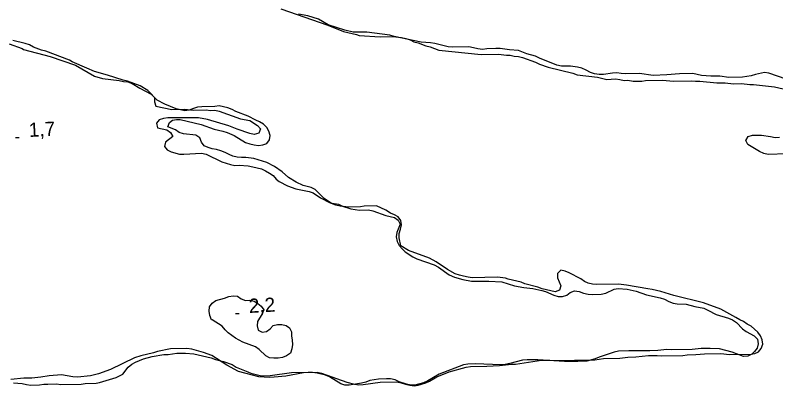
# Model space of a CAD drawing. Extents: x 336540 to 340074, y 5572036 to 5573747.
# Drawn here: x 339011.4 to 339172.2, y 5573050.1 to 5573128.5 of the extents above; entities that cross this region are included whole.
import ezdxf

# ---------------------------------------------------------------- set-up
doc = ezdxf.new("R2010")
doc.units = 0
for name, color, linetype in [('Niveau 2', 7, 'Continuous'), ('Niveau 3', 7, 'Continuous'), ('Niveau 4', 7, 'Continuous')]:
    doc.layers.add(name, color=color, linetype=linetype)

msp = doc.modelspace()

# ---------------------------------------------------------------- linework, layer by layer
at = {"layer": 'Niveau 2'}
for points in [[(339174.45, 5573115.01), (339170.79, 5573116.25), (339169.83, 5573116.4), (339167.96, 5573116.02), (339167.05, 5573115.72), (339165.19, 5573115.4), (339162.35, 5573115.35), (339160.41, 5573115.65), (339158.48, 5573115.67), (339156.55, 5573115.81), (339154.73, 5573116.17), (339151.89, 5573116.12), (339149.22, 5573115.9), (339146.33, 5573115.78), (339143.43, 5573116.18), (339140.53, 5573116.13), (339139.56, 5573116.17), (339138.6, 5573116.32), (339137.69, 5573116.3), (339135.82, 5573115.98), (339134.86, 5573115.96), (339133.89, 5573116.12), (339133.03, 5573116.44), (339132.17, 5573116.94), (339131.25, 5573117.32), (339130.34, 5573117.53), (339128.86, 5573117.78), (339126.93, 5573117.75), (339125.96, 5573117.96), (339122.3, 5573119.42), (339121.44, 5573119.86), (339119.62, 5573120.39), (339117.84, 5573121.1), (339115.91, 5573121.18), (339113.98, 5573121.48), (339113.01, 5573121.52), (339111.14, 5573121.43), (339110.18, 5573121.29), (339109.21, 5573121.39), (339108.3, 5573121.66), (339107.33, 5573121.81), (339103.92, 5573121.74), (339102.95, 5573121.84), (339100.16, 5573122.52), (339099.19, 5573122.68), (339097.26, 5573122.81), (339091.5, 5573124.01), (339090.59, 5573124.28), (339085.75, 5573124.92), (339082.86, 5573124.92), (339081.09, 5573125.35), (339077.6, 5573126.47), (339075.54, 5573127.68), (339073.25, 5573128.38), (339071.32, 5573128.74)], [(339010.07, 5573122.49), (339012.82, 5573121.52), (339013.16, 5573121.3), (339018.75, 5573119.81), (339024.12, 5573117.98), (339028.14, 5573115.67), (339029.85, 5573115.13), (339033.38, 5573114.74), (339034.29, 5573114.53), (339035.2, 5573114.44), (339036.12, 5573114.11), (339037.73, 5573113.12), (339040.13, 5573111.8), (339040.83, 5573111.13), (339040.84, 5573110.22), (339041.09, 5573109.32), (339044.51, 5573108.59), (339047.23, 5573108.64), (339049.05, 5573108.45), (339051.78, 5573108.5), (339052.69, 5573108.4), (339053.59, 5573108.42), (339054.51, 5573108.21), (339059.05, 5573106.62), (339060.99, 5573106.26), (339062.65, 5573105.21), (339063.29, 5573104.48), (339062.91, 5573103.57), (339061.95, 5573103.32), (339060.98, 5573103.53), (339058.35, 5573104.39), (339056.58, 5573105.1), (339052.07, 5573106.49), (339050.13, 5573106.79), (339043.66, 5573106.84), (339042.75, 5573106.71), (339041.85, 5573106.41), (339041.24, 5573105.66), (339041.48, 5573104.69), (339043.42, 5573104.28), (339044.22, 5573103.72), (339044.69, 5573102.88), (339043.18, 5573101.66)], [(339174.49, 5573099.21), (339170.63, 5573099.08), (339169.72, 5573099.29), (339168.81, 5573099.67), (339166.34, 5573101.21), (339165.93, 5573102), (339166.42, 5573102.86), (339167.33, 5573103.17), (339169.26, 5573103.15), (339171.14, 5573102.9), (339172.1, 5573102.69), (339173.07, 5573102.71)], [(339043.18, 5573101.66), (339042.92, 5573100.74), (339043.55, 5573100.02), (339044.35, 5573099.63), (339046.12, 5573099.16), (339047.03, 5573099.12), (339050.78, 5573099.36), (339051.74, 5573099.15), (339055.07, 5573097.51), (339056.89, 5573096.92), (339057.86, 5573096.76), (339058.77, 5573096.78), (339060.65, 5573096.65), (339061.61, 5573096.49), (339063.44, 5573096.02), (339064.3, 5573095.64), (339065.16, 5573095.14), (339065.91, 5573094.59), (339066.54, 5573093.86), (339067.23, 5573093.36), (339068.95, 5573092.43), (339070.72, 5573091.78), (339073.52, 5573091.27), (339074.37, 5573090.94), (339075.98, 5573089.89), (339077.99, 5573088.85), (339079.75, 5573088.54), (339080.61, 5573088.16), (339082.38, 5573087.57), (339084.2, 5573087.26), (339086.07, 5573087.36), (339087.04, 5573087.15), (339089.79, 5573086.18), (339091.61, 5573085.76), (339092.41, 5573085.2), (339092.83, 5573084.3), (339092.06, 5573082.58), (339091.97, 5573081.61), (339092.15, 5573080.65), (339092.62, 5573079.81), (339093.2, 5573079.08), (339093.89, 5573078.47), (339095.5, 5573077.42), (339096.36, 5573076.98), (339100.02, 5573075.74), (339100.88, 5573075.25), (339103.18, 5573073.59), (339104.32, 5573073.1), (339106.03, 5573072.62), (339107.86, 5573072.26), (339111.54, 5573072.27), (339114.27, 5573072.15), (339117.01, 5573071.29), (339118.95, 5573070.93), (339120.88, 5573070.69), (339122.76, 5573070.32), (339123.56, 5573070.06), (339125.33, 5573069.29), (339126.19, 5573069.03), (339127.16, 5573068.99), (339128.06, 5573069.29), (339128.79, 5573069.87), (339129.69, 5573070.23), (339130.66, 5573070.08), (339131.57, 5573069.75), (339132.54, 5573069.54), (339133.5, 5573069.45), (339135.32, 5573069.48), (339136.28, 5573069.73), (339138.03, 5573070.56), (339138.88, 5573070.69), (339140.81, 5573070.55), (339142.69, 5573070.14), (339144.92, 5573069.38), (339147.82, 5573068.76), (339148.74, 5573068.43), (339149.6, 5573067.94), (339150.51, 5573067.61), (339151.36, 5573067.46), (339153.29, 5573067.38), (339155.12, 5573066.91), (339157, 5573066.54), (339157.91, 5573066.16), (339159.63, 5573065.23), (339162.26, 5573064.43), (339163.11, 5573064.05), (339163.97, 5573063.55), (339165.19, 5573062.15), (339165.99, 5573061.6), (339167.71, 5573060.67), (339168.41, 5573060), (339168.54, 5573059.04), (339168.32, 5573058.12), (339167.77, 5573057.38), (339167.16, 5573056.8), (339166.31, 5573056.38), (339165.4, 5573056.36), (339163, 5573057.23), (339160.32, 5573057.97), (339158.39, 5573058.05), (339156.46, 5573058.01)], [(339053, 5573064.09), (339052.89, 5573064.09), (339052.53, 5573064.99), (339052.4, 5573065.9), (339052.5, 5573066.81), (339053.05, 5573067.61), (339053.84, 5573068.2), (339055.64, 5573068.68), (339056.54, 5573069.04), (339057.45, 5573069.17), (339058.36, 5573069.08), (339059.16, 5573068.52), (339060.07, 5573068.2), (339060.98, 5573068.22), (339061.89, 5573068.01), (339062.69, 5573067.57), (339063.38, 5573067.01), (339063.97, 5573066.23), (339063.64, 5573065.32), (339062.65, 5573063.71), (339062.55, 5573062.8), (339062.8, 5573061.89), (339063.6, 5573061.46), (339064.5, 5573061.59), (339065.29, 5573062.17), (339065.95, 5573062.86), (339066.86, 5573063.11), (339067.76, 5573063.12), (339068.68, 5573062.91), (339069.37, 5573062.36), (339069.83, 5573061.57), (339069.85, 5573060.67), (339069.98, 5573059.76), (339070, 5573058.85), (339069.9, 5573057.94), (339069.57, 5573057.03), (339068.79, 5573056.45), (339067.89, 5573056.09), (339066.98, 5573055.96), (339066.08, 5573055.94), (339065.17, 5573056.04), (339064.37, 5573056.47), (339062.98, 5573057.81), (339062.18, 5573058.36), (339059.55, 5573059.34), (339057.95, 5573060.21), (339056.45, 5573061.32), (339055.76, 5573061.99), (339055.18, 5573062.77), (339053, 5573064.09)], [(339156.46, 5573058.01), (339154.54, 5573057.81), (339150.17, 5573057.72), (339149.2, 5573057.82), (339147.33, 5573057.61), (339145.63, 5573057.52), (339141.2, 5573057.55), (339138.99, 5573057.45), (339138.09, 5573057.27), (339134.87, 5573056.18), (339134.03, 5573055.82), (339132.27, 5573055.34), (339130.35, 5573055.24), (339127.56, 5573055.3), (339121.94, 5573055.6), (339119.67, 5573055.61), (339118.71, 5573055.53), (339115.99, 5573054.86), (339115.03, 5573054.67), (339114.12, 5573054.59), (339108.73, 5573054.78), (339107.08, 5573054.69), (339106.18, 5573054.56), (339101.05, 5573052.58), (339098.63, 5573051.18), (339097.73, 5573050.76), (339095.92, 5573050.27), (339095.07, 5573050.26), (339094.16, 5573050.47), (339092.56, 5573051), (339091.76, 5573051.39), (339090.79, 5573051.59), (339089.88, 5573051.63), (339088.24, 5573051.55), (339086.37, 5573051.28), (339085.53, 5573050.93), (339084.62, 5573050.68), (339082.02, 5573050.24), (339081.11, 5573050.27), (339080.25, 5573050.54), (339077.84, 5573052.03), (339077.04, 5573052.36), (339075.22, 5573052.83), (339074.25, 5573052.93), (339073.34, 5573052.97), (339072.38, 5573052.89), (339068.65, 5573052.2), (339066.15, 5573051.92), (339065.13, 5573051.9), (339062.92, 5573052.03), (339058.64, 5573053.14), (339056.12, 5573054.51), (339052.96, 5573056.56), (339051.19, 5573057.2), (339048.74, 5573057.9), (339047.71, 5573058.05), (339044.25, 5573057.98), (339041.48, 5573057.42), (339040.63, 5573057.12), (339037.92, 5573056.44), (339036.62, 5573056.02), (339031.56, 5573053.59), (339029.02, 5573052.69), (339027.33, 5573052.21), (339024.55, 5573051.93), (339023.58, 5573052.02), (339021.19, 5573052.43), (339018.53, 5573052.27), (339016.83, 5573051.95), (339014.91, 5573051.74), (339013.2, 5573051.71), (339010.48, 5573051.43)]]:
    msp.add_lwpolyline(points, dxfattribs=at)
at = {"layer": 'Niveau 3'}
for p, q in [((339011.44, 5573102.64), (339012.24, 5573102.69)), ((339057.98, 5573065.41), (339058.78, 5573065.46))]:
    msp.add_line(p, q, dxfattribs=at)
at = {"layer": 'Niveau 4'}
for points in [[(339067.53, 5573129.85), (339077.48, 5573126.4), (339080.79, 5573125.1), (339083.53, 5573124.47), (339084.1, 5573124.25), (339088.54, 5573123.99), (339091.26, 5573124.05), (339093.08, 5573123.85), (339093.99, 5573123.64), (339094.91, 5573123.32), (339095.71, 5573122.88), (339096.62, 5573122.67), (339098.23, 5573122.02), (339099.14, 5573121.81), (339100.97, 5573121.16), (339109.96, 5573120.19), (339113.59, 5573120.26), (339115.3, 5573120.07), (339116.09, 5573120.08), (339116.89, 5573119.87), (339117.8, 5573119.77), (339118.71, 5573119.56), (339121.45, 5573118.59), (339122.26, 5573118.15), (339124.09, 5573117.51), (339129.33, 5573116.24)], [(339062.27, 5573106.32), (339060.67, 5573107.2), (339058.04, 5573108.18), (339057.24, 5573108.62), (339056.32, 5573108.94), (339054.5, 5573109.36), (339053.59, 5573109.23), (339050.87, 5573109.18), (339049.96, 5573109.05), (339049.06, 5573108.8), (339048.15, 5573108.44), (339047.25, 5573108.31), (339045.42, 5573108.73), (339043.02, 5573109.71), (339041.42, 5573110.59), (339039.45, 5573112.6), (339037.84, 5573113.59), (339035.1, 5573114.56), (339034.19, 5573114.77), (339030.87, 5573115.85), (339028.13, 5573116.59), (339026.53, 5573117.36), (339023.44, 5573118.66), (339022.87, 5573118.99), (339017.83, 5573120.94), (339016.92, 5573121.15), (339015.21, 5573121.8), (339014.4, 5573122.24), (339013.49, 5573122.57), (339010.86, 5573123.2)], [(339129.33, 5573116.24), (339130.25, 5573115.92), (339134.57, 5573115.43), (339136.51, 5573114.9), (339137.42, 5573115.03), (339138.32, 5573115.05), (339139.23, 5573114.95), (339140.15, 5573114.74), (339140.94, 5573114.76), (339142.08, 5573114.55), (339143.9, 5573114.59), (339144.69, 5573114.71), (339148.21, 5573114.78), (339150.71, 5573114.6), (339154.34, 5573114.67), (339155.25, 5573114.57), (339156.16, 5573114.59), (339159.8, 5573114.21), (339161.51, 5573114.24), (339163.33, 5573114.04), (339165.03, 5573114.08), (339166.74, 5573113.88), (339167.53, 5573113.9), (339171.97, 5573113.41), (339173.79, 5573112.99)], [(339147.95, 5573070.1), (339146.13, 5573070.52), (339145.22, 5573070.61), (339140.66, 5573071.44), (339138.95, 5573071.63), (339134.41, 5573071.55), (339133.5, 5573071.64), (339132.59, 5573071.85), (339131.79, 5573072.18), (339130.99, 5573072.73), (339128.58, 5573074.05), (339127.67, 5573074.37), (339126.75, 5573074.58), (339126.09, 5573073.89), (339126.1, 5573072.98), (339126.81, 5573071.29), (339126.49, 5573070.37), (339125.58, 5573070.01), (339122.85, 5573070.64), (339121.94, 5573070.97), (339119.2, 5573071.71), (339118.4, 5573072.04), (339115.66, 5573072.67), (339115.09, 5573072.88), (339113.39, 5573073.08), (339108.06, 5573072.98), (339107.15, 5573073.08), (339106.23, 5573073.29), (339105.32, 5573073.5), (339104.41, 5573073.82), (339102.8, 5573074.7), (339100.39, 5573076.36), (339099.01, 5573077.13), (339094.56, 5573078.75), (339092.95, 5573079.74), (339092.58, 5573081.44), (339092.56, 5573082.35), (339092.89, 5573083.26), (339093.1, 5573084.18), (339092.97, 5573085.08), (339092.39, 5573085.87), (339091.59, 5573086.31), (339090.79, 5573086.63), (339089.75, 5573087.29), (339087.81, 5573088.17), (339085.2, 5573088.12), (339084.4, 5573087.99), (339081.91, 5573087.94), (339080.09, 5573088.13), (339079.17, 5573088.34), (339078.26, 5573088.67), (339076.76, 5573089.77), (339074.8, 5573091.67), (339074, 5573092.11), (339072.29, 5573092.53), (339070.8, 5573093.19), (339069.19, 5573094.18), (339067.81, 5573095.4), (339066.2, 5573096.51), (339064.59, 5573097.39), (339061.85, 5573098.24), (339060.14, 5573098.44), (339059.24, 5573098.42), (339058.33, 5573098.52), (339057.41, 5573098.73), (339056.61, 5573099.05), (339055.81, 5573099.49), (339054.9, 5573099.82), (339053.98, 5573100.14), (339053.07, 5573100.24), (339052.16, 5573100.56), (339051.36, 5573100.89), (339050.77, 5573101.67), (339050.42, 5573102.57), (339049.61, 5573103.13), (339047, 5573103.42), (339046.08, 5573103.74), (339045.28, 5573104.3), (339043.67, 5573104.95), (339044, 5573105.86), (339044.67, 5573106.33), (339045.46, 5573106.46), (339046.26, 5573106.47), (339050.71, 5573105.42), (339053.45, 5573104.45), (339055.27, 5573104.03), (339056.19, 5573103.71), (339057.68, 5573103.05), (339060.09, 5573101.62), (339061, 5573101.3), (339061.91, 5573101.09), (339062.82, 5573100.99), (339063.73, 5573101.12), (339064.63, 5573101.37), (339065.19, 5573102.17), (339065.28, 5573103.08), (339065.04, 5573103.99), (339064.57, 5573104.78), (339063.88, 5573105.45), (339063.08, 5573106), (339062.27, 5573106.32)], [(339011.04, 5573050.79), (339012.86, 5573050.6), (339013.77, 5573050.39), (339014.68, 5573050.29), (339016.5, 5573050.33), (339017.4, 5573050.46), (339018.31, 5573050.48), (339020.13, 5573050.51), (339021.04, 5573050.41), (339025.35, 5573050.5), (339026.14, 5573050.63), (339028.52, 5573050.67), (339029.2, 5573050.8), (339032.7, 5573051.89), (339034.16, 5573052.6), (339035.27, 5573054.09), (339036.06, 5573054.68), (339036.84, 5573055.15), (339038.53, 5573055.86), (339040.34, 5573056.35), (339042.83, 5573056.74), (339043.74, 5573056.75), (339045.55, 5573057.02), (339047.37, 5573057.05), (339049.19, 5573056.86), (339052.83, 5573056.02), (339053.75, 5573055.69), (339055.46, 5573055.27), (339057.29, 5573054.63), (339058.09, 5573054.07), (339060.61, 5573053.1), (339061.18, 5573052.77), (339063.46, 5573052.24), (339065.27, 5573052.28), (339069.8, 5573052.93), (339075.25, 5573053.04), (339076.16, 5573052.83), (339081.53, 5573050.88), (339083.13, 5573050.46), (339084.04, 5573050.36), (339084.95, 5573050.38), (339088.57, 5573050.9), (339092.09, 5573050.97), (339093, 5573050.76), (339093.91, 5573050.44), (339094.83, 5573050.23), (339095.74, 5573050.13), (339096.64, 5573050.26), (339098.22, 5573050.75), (339099.01, 5573051.1), (339100.58, 5573052.04), (339103.17, 5573053.11), (339106.79, 5573054.09), (339107.7, 5573054.22), (339111.1, 5573054.29), (339113.82, 5573054.45), (339116.32, 5573054.73), (339117.22, 5573054.74), (339122.66, 5573055.53), (339124.47, 5573055.56), (339125.27, 5573055.46), (339134.01, 5573055.63), (339135.82, 5573055.89), (339139.23, 5573055.96), (339140.92, 5573056.22), (339142.63, 5573056.25), (339145.35, 5573056.53), (339147.16, 5573056.56), (339148.07, 5573056.47), (339152.61, 5573056.55), (339153.52, 5573056.68), (339155.33, 5573056.72), (339156.24, 5573056.85), (339157.15, 5573056.87), (339160.66, 5573056.93), (339162.48, 5573056.74), (339167.02, 5573056.83), (339167.82, 5573056.95), (339168.6, 5573057.31), (339169.16, 5573058), (339169.48, 5573058.92), (339169.36, 5573059.82), (339169, 5573060.73), (339168.42, 5573061.51), (339167.04, 5573062.73), (339166.23, 5573063.17), (339165.43, 5573063.73), (339164.63, 5573064.05), (339163.82, 5573064.6), (339160.62, 5573066.36), (339156.96, 5573067.66), (339150.69, 5573069.24), (339147.95, 5573070.1)]]:
    msp.add_lwpolyline(points, dxfattribs=at)

# ---------------------------------------------------------------- texts
at = {"layer": 'Niveau 3'}
for s, p in [('1,7    ', (339014.33, 5573102.76)), ('2,2    ', (339060.87, 5573065.53))]:
    msp.add_text(s, height=3, rotation=3.1182, dxfattribs=at).set_placement(p)

doc.saveas('drawing.dxf')
